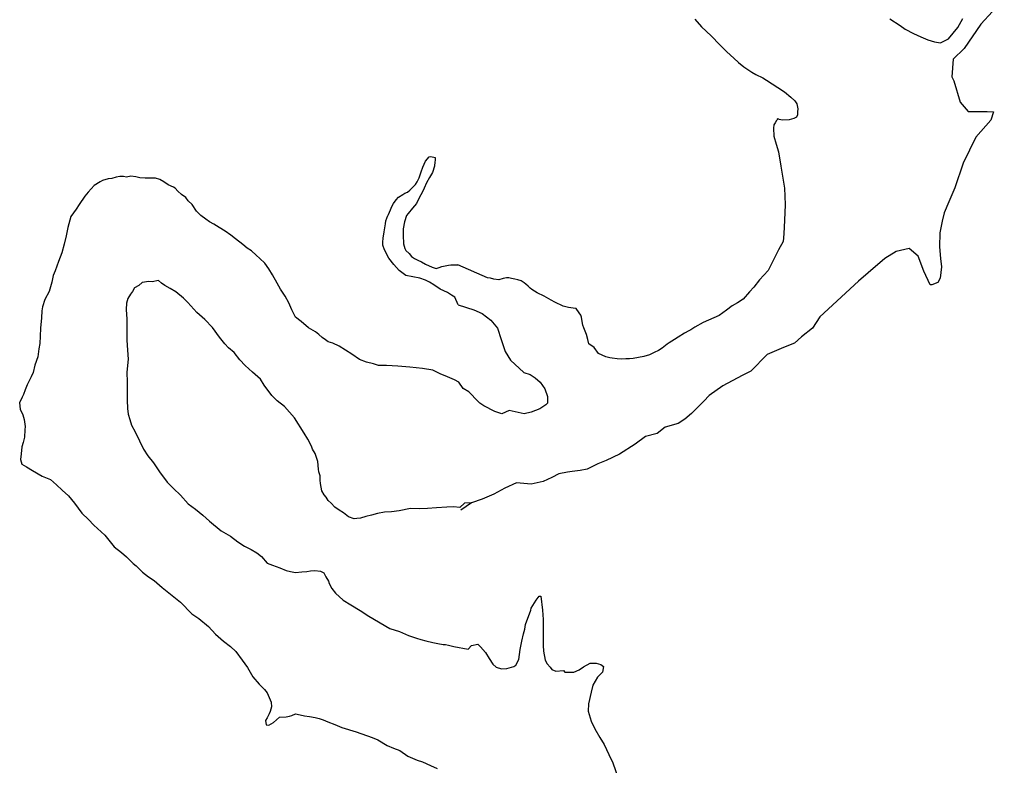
# Model space of a CAD drawing. Extents: x 1377389 to 1380723, y 1168351 to 1170484.
# Drawn here: x 1377811.96 to 1377840.18, y 1170320.03 to 1170341.64 of the extents above; entities that cross this region are included whole.
import ezdxf

# ---------------------------------------------------------------- set-up
doc = ezdxf.new("R2010")
doc.units = 0
doc.layers.add('B_Fill', color=7, linetype='Continuous')

msp = doc.modelspace()

# ---------------------------------------------------------------- linework, layer by layer
at = {"layer": 'B_Fill'}
for points in [[(1377840.157, 1170341.878), (1377839.819, 1170341.506), (1377839.331, 1170340.808), (1377839.01, 1170340.496), (1377838.977, 1170339.984), (1377839.031, 1170339.865), (1377839.212, 1170339.25), (1377839.451, 1170338.977), (1377839.671, 1170338.974), (1377840.002, 1170338.975), (1377840.182, 1170338.971), (1377840.1, 1170338.728), (1377839.666, 1170338.232), (1377839.3, 1170337.478), (1377839.063, 1170336.768), (1377838.886, 1170336.362)], [(1377831.525, 1170341.651), (1377831.719, 1170341.434), (1377832.004, 1170341.169), (1377832.249, 1170340.913), (1377832.453, 1170340.707), (1377832.657, 1170340.52), (1377832.789, 1170340.402), (1377832.952, 1170340.275), (1377833.175, 1170340.119), (1377833.296, 1170340.051), (1377833.498, 1170339.954), (1377833.609, 1170339.886), (1377833.771, 1170339.779), (1377833.933, 1170339.672), (1377834.126, 1170339.545), (1377834.309, 1170339.398), (1377834.421, 1170339.29), (1377834.483, 1170339.201), (1377834.515, 1170339.051), (1377834.507, 1170338.971), (1377834.499, 1170338.881), (1377834.47, 1170338.81), (1377834.4, 1170338.779), (1377834.261, 1170338.736), (1377834.081, 1170338.723), (1377833.91, 1170338.76), (1377833.94, 1170338.78), (1377833.94, 1170338.77), (1377833.891, 1170338.719), (1377833.852, 1170338.648), (1377833.813, 1170338.588), (1377833.805, 1170338.497), (1377833.819, 1170338.267), (1377833.884, 1170338.028), (1377833.948, 1170337.809), (1377834.015, 1170337.399), (1377834.127, 1170336.76), (1377834.131, 1170336.53), (1377834.146, 1170336.27), (1377834.124, 1170335.829), (1377834.111, 1170335.438), (1377834.086, 1170335.217), (1377833.95, 1170334.974), (1377833.834, 1170334.742), (1377833.651, 1170334.368), (1377833.405, 1170334.103), (1377833.239, 1170333.89), (1377833.112, 1170333.757), (1377832.925, 1170333.543), (1377832.767, 1170333.44), (1377832.609, 1170333.347), (1377832.441, 1170333.224), (1377832.233, 1170333.07), (1377832.075, 1170332.997), (1377831.767, 1170332.861), (1377831.529, 1170332.727), (1377831.41, 1170332.654), (1377831.351, 1170332.623), (1377831.232, 1170332.561), (1377831.044, 1170332.437)], [(1377837.179, 1170341.659), (1377837.476, 1170341.468), (1377837.62, 1170341.363), (1377837.864, 1170341.241), (1377838.078, 1170341.137), (1377838.281, 1170341.054), (1377838.473, 1170341), (1377838.644, 1170340.966), (1377838.881, 1170341.084), (1377839.151, 1170341.413), (1377839.292, 1170341.669)], [(1377824.669, 1170333.376), (1377824.569, 1170333.598), (1377824.477, 1170333.656), (1377824.364, 1170333.732), (1377824.151, 1170333.836), (1377823.967, 1170333.96), (1377823.835, 1170334.037), (1377823.723, 1170334.093), (1377823.561, 1170334.148), (1377823.359, 1170334.192), (1377823.158, 1170334.226), (1377822.964, 1170334.37), (1377822.808, 1170334.546), (1377822.662, 1170334.731), (1377822.535, 1170334.968), (1377822.491, 1170335.107), (1377822.488, 1170335.197), (1377822.494, 1170335.308), (1377822.529, 1170335.489), (1377822.561, 1170335.721), (1377822.579, 1170335.812), (1377822.634, 1170335.964), (1377822.644, 1170335.974), (1377822.653, 1170335.994), (1377822.709, 1170336.127), (1377822.746, 1170336.228), (1377822.793, 1170336.31), (1377822.87, 1170336.422), (1377822.937, 1170336.495), (1377823.065, 1170336.569), (1377823.124, 1170336.611), (1377823.203, 1170336.643), (1377823.271, 1170336.696), (1377823.378, 1170336.809), (1377823.436, 1170336.861), (1377823.484, 1170336.943), (1377823.54, 1170337.055), (1377823.595, 1170337.227), (1377823.65, 1170337.369), (1377823.725, 1170337.542), (1377823.831, 1170337.666), (1377823.881, 1170337.677), (1377824.002, 1170337.641), (1377824.004, 1170337.561), (1377823.996, 1170337.521), (1377823.98, 1170337.39), (1377823.925, 1170337.208), (1377823.84, 1170337.064), (1377823.755, 1170336.911), (1377823.689, 1170336.759), (1377823.624, 1170336.627), (1377823.548, 1170336.494), (1377823.463, 1170336.311), (1377823.347, 1170336.177), (1377823.222, 1170336.022), (1377823.174, 1170335.961), (1377823.12, 1170335.779), (1377823.076, 1170335.577), (1377823.072, 1170335.396), (1377823.09, 1170335.146), (1377823.124, 1170335.007), (1377823.156, 1170334.948), (1377823.249, 1170334.86), (1377823.321, 1170334.782), (1377823.403, 1170334.715), (1377823.505, 1170334.668), (1377823.606, 1170334.621), (1377823.728, 1170334.555), (1377823.921, 1170334.47), (1377824.032, 1170334.434), (1377824.122, 1170334.457), (1377824.201, 1170334.489), (1377824.29, 1170334.512), (1377824.389, 1170334.525), (1377824.459, 1170334.537), (1377824.569, 1170334.541), (1377824.659, 1170334.534)], [(1377824.819, 1170330.954), (1377824.686, 1170331.136), (1377824.563, 1170331.202), (1377824.36, 1170331.296), (1377824.148, 1170331.38), (1377823.934, 1170331.483), (1377823.633, 1170331.534), (1377823.271, 1170331.572), (1377822.92, 1170331.602), (1377822.59, 1170331.621), (1377822.359, 1170331.624), (1377822.218, 1170331.67), (1377822.016, 1170331.713), (1377821.814, 1170331.797), (1377821.589, 1170331.951), (1377821.405, 1170332.065), (1377821.222, 1170332.18), (1377821.039, 1170332.264), (1377820.907, 1170332.31), (1377820.825, 1170332.368), (1377820.733, 1170332.435), (1377820.631, 1170332.522), (1377820.538, 1170332.599), (1377820.334, 1170332.713), (1377820.119, 1170332.897), (1377819.955, 1170333.022), (1377819.848, 1170333.229), (1377819.762, 1170333.437), (1377819.656, 1170333.624), (1377819.519, 1170333.83), (1377819.424, 1170334.008), (1377819.286, 1170334.244), (1377819.181, 1170334.421), (1377819.065, 1170334.588), (1377818.921, 1170334.724), (1377818.818, 1170334.821), (1377818.684, 1170334.937), (1377818.552, 1170335.023), (1377818.428, 1170335.129), (1377818.223, 1170335.293), (1377818.08, 1170335.399), (1377817.916, 1170335.514), (1377817.743, 1170335.619), (1377817.59, 1170335.715), (1377817.467, 1170335.781), (1377817.355, 1170335.858), (1377817.212, 1170335.963), (1377817.088, 1170336.09), (1377816.961, 1170336.286), (1377816.848, 1170336.393), (1377816.775, 1170336.491), (1377816.652, 1170336.577), (1377816.549, 1170336.674), (1377816.466, 1170336.762), (1377816.425, 1170336.791), (1377816.263, 1170336.856), (1377816.141, 1170336.942), (1377816.028, 1170337.009), (1377815.897, 1170337.045), (1377815.737, 1170337.05), (1377815.597, 1170337.045), (1377815.447, 1170337.061), (1377815.326, 1170337.087), (1377815.185, 1170337.103), (1377815.056, 1170337.079), (1377814.975, 1170337.096), (1377814.865, 1170337.093), (1377814.756, 1170337.079), (1377814.637, 1170337.035), (1377814.527, 1170337.032), (1377814.369, 1170336.977), (1377814.3, 1170336.944), (1377814.123, 1170336.839), (1377813.949, 1170336.643), (1377813.853, 1170336.529), (1377813.69, 1170336.284), (1377813.604, 1170336.151), (1377813.451, 1170335.935), (1377813.361, 1170335.622), (1377813.308, 1170335.379), (1377813.256, 1170335.137), (1377813.184, 1170334.884), (1377813.092, 1170334.631), (1377812.99, 1170334.367), (1377812.934, 1170334.225), (1377812.9, 1170334.033), (1377812.819, 1170333.76), (1377812.696, 1170333.535), (1377812.622, 1170333.322), (1377812.606, 1170333.202), (1377812.602, 1170333.001), (1377812.572, 1170332.699), (1377812.559, 1170332.468), (1377812.546, 1170332.257), (1377812.52, 1170332.106), (1377812.488, 1170331.874), (1377812.405, 1170331.631), (1377812.352, 1170331.419), (1377812.296, 1170331.287), (1377812.183, 1170331.063), (1377812.128, 1170330.911)], [(1377838.886, 1170336.362), (1377838.756, 1170336.046), (1377838.694, 1170335.804), (1377838.625, 1170335.461), (1377838.618, 1170335.059), (1377838.649, 1170334.719), (1377838.677, 1170334.48), (1377838.638, 1170334.148), (1377838.572, 1170334.025), (1377838.394, 1170333.959), (1377838.344, 1170333.957), (1377838.16, 1170334.352), (1377837.996, 1170334.788), (1377837.738, 1170335.01), (1377837.36, 1170334.918), (1377837.037, 1170334.716), (1377836.549, 1170334.309), (1377836.267, 1170334.059), (1377835.149, 1170333.03), (1377834.939, 1170332.702), (1377834.617, 1170332.451), (1377834.412, 1170332.264), (1377834.096, 1170332.143), (1377833.622, 1170331.937), (1377833.147, 1170331.46), (1377832.9, 1170331.331), (1377832.339, 1170331.032), (1377831.948, 1170330.748), (1377831.793, 1170330.583), (1377831.434, 1170330.23), (1377831.239, 1170330.063), (1377831.043, 1170329.937), (1377830.666, 1170329.834), (1377830.441, 1170329.646), (1377830.103, 1170329.565), (1377829.8, 1170329.344), (1377829.349, 1170329.049), (1377828.954, 1170328.865), (1377828.717, 1170328.767), (1377828.412, 1170328.617), (1377828.202, 1170328.58), (1377827.973, 1170328.552), (1377827.834, 1170328.527), (1377827.585, 1170328.479), (1377827.388, 1170328.372), (1377827.131, 1170328.263), (1377826.783, 1170328.182), (1377826.361, 1170328.218), (1377826.026, 1170328.067), (1377825.701, 1170327.895), (1377825.365, 1170327.744), (1377825.058, 1170327.644), (1377824.744, 1170327.433)], [(1377825.516, 1170334.16), (1377824.659, 1170334.534)], [(1377825.058, 1170327.644), (1377824.855, 1170327.632), (1377824.719, 1170327.508), (1377824.538, 1170327.522), (1377824.339, 1170327.516), (1377824.039, 1170327.496), (1377823.78, 1170327.478), (1377823.54, 1170327.47), (1377823.289, 1170327.473), (1377822.961, 1170327.412), (1377822.742, 1170327.385), (1377822.532, 1170327.368), (1377822.333, 1170327.332), (1377822.155, 1170327.286), (1377821.996, 1170327.241), (1377821.838, 1170327.196), (1377821.738, 1170327.183), (1377821.658, 1170327.181), (1377821.496, 1170327.236), (1377821.352, 1170327.351), (1377821.22, 1170327.427), (1377821.097, 1170327.514), (1377820.994, 1170327.631), (1377820.901, 1170327.708), (1377820.848, 1170327.807), (1377820.786, 1170327.875), (1377820.722, 1170327.993), (1377820.699, 1170328.093), (1377820.686, 1170328.203), (1377820.672, 1170328.302), (1377820.669, 1170328.423), (1377820.635, 1170328.542), (1377820.623, 1170328.612), (1377820.606, 1170328.842), (1377820.528, 1170329.07), (1377820.454, 1170329.198), (1377820.422, 1170329.287), (1377820.315, 1170329.484), (1377820.21, 1170329.661), (1377819.926, 1170330.104), (1377819.635, 1170330.435), (1377819.43, 1170330.599), (1377819.275, 1170330.755), (1377819.046, 1170331.048), (1377818.94, 1170331.226), (1377818.714, 1170331.429), (1377818.498, 1170331.623), (1377818.343, 1170331.788), (1377818.176, 1170331.993), (1377818.012, 1170332.129), (1377817.908, 1170332.246), (1377817.752, 1170332.441), (1377817.553, 1170332.716), (1377817.326, 1170332.949), (1377817.099, 1170333.153), (1377816.84, 1170333.445), (1377816.716, 1170333.572), (1377816.49, 1170333.755), (1377816.327, 1170333.85), (1377816.175, 1170333.936), (1377816.072, 1170334.003), (1377815.99, 1170334.08), (1377815.801, 1170334.044), (1377815.701, 1170334.051), (1377815.581, 1170334.037), (1377815.512, 1170334.025), (1377815.414, 1170333.942), (1377815.296, 1170333.868), (1377815.23, 1170333.765), (1377815.172, 1170333.683), (1377815.096, 1170333.561), (1377815.06, 1170333.429), (1377815.046, 1170333.238), (1377815.065, 1170332.958), (1377815.074, 1170332.658), (1377815.074, 1170332.357), (1377815.093, 1170332.067), (1377815.111, 1170331.807), (1377815.073, 1170331.425), (1377815.082, 1170331.134), (1377815.081, 1170330.843), (1377815.078, 1170330.613), (1377815.086, 1170330.372), (1377815.111, 1170330.213), (1377815.156, 1170330.054), (1377815.201, 1170329.895), (1377815.307, 1170329.697), (1377815.435, 1170329.441), (1377815.553, 1170329.194), (1377815.678, 1170329.007), (1377815.845, 1170328.802), (1377815.96, 1170328.625), (1377816.013, 1170328.537), (1377816.243, 1170328.243), (1377816.418, 1170328.058), (1377816.625, 1170327.864), (1377816.843, 1170327.61), (1377817.057, 1170327.457), (1377817.273, 1170327.283), (1377817.469, 1170327.109), (1377817.807, 1170326.829)], [(1377831.044, 1170332.437), (1377830.935, 1170332.375), (1377830.787, 1170332.272), (1377830.727, 1170332.241), (1377830.58, 1170332.118), (1377830.471, 1170332.056), (1377830.352, 1170331.994), (1377830.213, 1170331.932), (1377830.054, 1170331.879), (1377829.744, 1170331.823), (1377829.634, 1170331.811), (1377829.524, 1170331.809), (1377829.404, 1170331.807), (1377829.274, 1170331.814), (1377829.134, 1170331.832), (1377829.063, 1170331.841), (1377828.953, 1170331.869), (1377828.741, 1170331.965), (1377828.608, 1170332.143), (1377828.455, 1170332.25), (1377828.423, 1170332.37), (1377828.39, 1170332.52), (1377828.307, 1170332.708), (1377828.285, 1170332.788), (1377828.263, 1170332.898), (1377828.241, 1170333.018), (1377828.22, 1170333.077), (1377828.179, 1170333.147), (1377828.086, 1170333.275), (1377828.006, 1170333.284), (1377827.866, 1170333.301), (1377827.715, 1170333.339), (1377827.472, 1170333.454), (1377827.361, 1170333.513), (1377827.159, 1170333.629), (1377826.957, 1170333.726), (1377826.805, 1170333.823), (1377826.754, 1170333.862), (1377826.703, 1170333.921), (1377826.632, 1170333.98), (1377826.581, 1170334.019), (1377826.5, 1170334.068), (1377826.4, 1170334.106), (1377826.309, 1170334.125), (1377826.219, 1170334.143), (1377826.138, 1170334.161), (1377826.068, 1170334.16), (1377825.979, 1170334.139), (1377825.849, 1170334.106), (1377825.699, 1170334.123), (1377825.608, 1170334.152), (1377825.516, 1170334.16)], [(1377824.669, 1170333.376), (1377825.125, 1170333.23), (1377825.368, 1170333.128), (1377825.615, 1170332.936), (1377825.813, 1170332.702), (1377825.914, 1170332.374), (1377826.036, 1170332.027), (1377826.184, 1170331.771), (1377826.577, 1170331.413), (1377826.759, 1170331.359), (1377826.902, 1170331.264), (1377827.047, 1170331.138), (1377827.183, 1170330.942), (1377827.261, 1170330.724), (1377827.257, 1170330.533), (1377827.208, 1170330.482), (1377827.032, 1170330.366), (1377826.785, 1170330.267), (1377826.586, 1170330.221), (1377826.152, 1170330.317), (1377825.935, 1170330.219), (1377825.732, 1170330.283), (1377825.416, 1170330.453), (1377825.294, 1170330.529), (1377825.211, 1170330.616), (1377825.149, 1170330.674), (1377825.076, 1170330.762), (1377824.982, 1170330.859), (1377824.819, 1170330.954)], [(1377812.128, 1170330.911), (1377812.072, 1170330.779), (1377812.034, 1170330.707), (1377811.959, 1170330.534), (1377811.975, 1170330.354), (1377812.06, 1170330.187), (1377812.094, 1170330.057), (1377812.121, 1170329.848), (1377812.114, 1170329.757), (1377812.1, 1170329.546), (1377812.065, 1170329.385), (1377812.029, 1170329.263), (1377812.005, 1170329.062), (1377811.99, 1170328.901), (1377812.025, 1170328.762), (1377812.167, 1170328.686), (1377812.34, 1170328.581), (1377812.616, 1170328.41), (1377812.859, 1170328.317), (1377813.034, 1170328.162), (1377813.199, 1170328.007), (1377813.384, 1170327.842), (1377813.551, 1170327.627), (1377813.77, 1170327.343), (1377813.956, 1170327.158), (1377814.111, 1170326.993), (1377814.43, 1170326.702), (1377814.7, 1170326.37), (1377814.916, 1170326.206), (1377815.06, 1170326.08), (1377815.256, 1170325.886), (1377815.338, 1170325.818), (1377815.524, 1170325.634), (1377815.698, 1170325.499), (1377815.861, 1170325.394), (1377816.098, 1170325.191), (1377816.621, 1170324.766), (1377816.952, 1170324.426), (1377817.156, 1170324.292), (1377817.434, 1170324.06), (1377817.641, 1170323.836), (1377817.867, 1170323.632), (1377818.072, 1170323.478), (1377818.227, 1170323.333), (1377818.415, 1170323.088), (1377818.571, 1170322.872), (1377818.72, 1170322.596), (1377818.907, 1170322.392), (1377819.061, 1170322.236), (1377819.135, 1170322.138), (1377819.221, 1170321.93), (1377819.253, 1170321.871), (1377819.257, 1170321.731), (1377819.221, 1170321.6), (1377819.194, 1170321.529), (1377819.137, 1170321.416), (1377819.09, 1170321.335), (1377819.103, 1170321.215), (1377819.184, 1170321.197), (1377819.321, 1170321.282), (1377819.497, 1170321.428), (1377819.686, 1170321.444), (1377819.786, 1170321.457), (1377819.855, 1170321.479), (1377819.954, 1170321.532), (1377820.095, 1170321.497), (1377820.216, 1170321.471), (1377820.366, 1170321.455), (1377820.528, 1170321.42), (1377820.638, 1170321.394), (1377820.76, 1170321.357), (1377820.891, 1170321.301), (1377821.094, 1170321.217), (1377821.297, 1170321.134), (1377821.711, 1170321.006), (1377822.176, 1170320.84), (1377822.338, 1170320.775), (1377822.614, 1170320.614), (1377822.796, 1170320.539), (1377822.978, 1170320.465), (1377823.214, 1170320.302), (1377823.487, 1170320.19), (1377823.639, 1170320.135), (1377823.872, 1170320.032), (1377824.065, 1170319.948)], [(1377817.807, 1170326.829), (1377818.072, 1170326.677), (1377818.287, 1170326.513), (1377818.481, 1170326.389), (1377818.674, 1170326.294), (1377818.838, 1170326.189), (1377818.971, 1170326.083), (1377819.137, 1170325.898), (1377819.289, 1170325.833), (1377819.502, 1170325.759), (1377819.684, 1170325.685), (1377819.815, 1170325.649), (1377819.956, 1170325.623), (1377820.136, 1170325.639), (1377820.285, 1170325.653), (1377820.395, 1170325.667), (1377820.514, 1170325.681), (1377820.685, 1170325.666), (1377820.777, 1170325.609), (1377820.84, 1170325.5), (1377820.914, 1170325.372), (1377820.936, 1170325.303), (1377821.011, 1170325.155), (1377821.115, 1170325.028), (1377821.341, 1170324.825), (1377821.556, 1170324.691), (1377821.831, 1170324.519), (1377822.086, 1170324.357), (1377822.688, 1170324.005), (1377822.971, 1170323.913), (1377823.234, 1170323.801), (1377823.467, 1170323.718), (1377823.588, 1170323.682), (1377823.729, 1170323.646), (1377823.941, 1170323.593), (1377824.082, 1170323.567), (1377824.233, 1170323.542), (1377824.303, 1170323.534), (1377824.394, 1170323.517), (1377824.545, 1170323.482), (1377824.957, 1170323.399)], [(1377824.957, 1170323.399), (1377825.053, 1170323.513), (1377825.242, 1170323.549), (1377825.315, 1170323.471), (1377825.461, 1170323.306), (1377825.567, 1170323.129), (1377825.672, 1170322.972), (1377825.775, 1170322.885), (1377825.927, 1170322.83), (1377826.077, 1170322.845), (1377826.285, 1170322.902), (1377826.344, 1170322.934), (1377826.429, 1170323.107), (1377826.47, 1170323.389), (1377826.512, 1170323.631), (1377826.565, 1170323.843), (1377826.6, 1170323.985), (1377826.626, 1170324.116), (1377826.773, 1170324.532), (1377826.781, 1170324.592), (1377826.934, 1170324.818), (1377827.02, 1170324.941), (1377827.07, 1170324.933), (1377827.113, 1170324.533), (1377827.132, 1170324.263), (1377827.134, 1170323.912), (1377827.132, 1170323.661), (1377827.137, 1170323.511), (1377827.142, 1170323.341), (1377827.191, 1170323.082), (1377827.245, 1170322.973), (1377827.338, 1170322.876), (1377827.38, 1170322.817), (1377827.502, 1170322.761), (1377827.722, 1170322.789), (1377827.763, 1170322.74), (1377827.864, 1170322.733), (1377828.024, 1170322.738), (1377828.172, 1170322.803), (1377828.299, 1170322.888), (1377828.496, 1170322.995), (1377828.666, 1170323), (1377828.808, 1170322.955), (1377828.88, 1170322.897), (1377828.855, 1170322.736), (1377828.71, 1170322.591), (1377828.577, 1170322.356), (1377828.524, 1170322.153), (1377828.445, 1170321.82), (1377828.441, 1170321.609), (1377828.521, 1170321.321), (1377828.629, 1170321.094), (1377828.777, 1170320.848), (1377828.904, 1170320.642), (1377829.034, 1170320.355), (1377829.152, 1170320.109), (1377829.307, 1170319.663)]]:
    msp.add_lwpolyline(points, dxfattribs=at)

doc.saveas('drawing.dxf')
